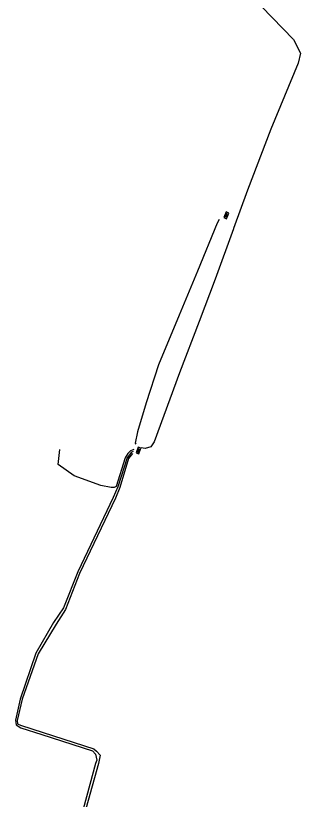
# Model space of a CAD drawing. Extents: x -599951 to -598963, y -1164095 to -1162939.
# Drawn here: x -599676.9 to -599641.7, y -1163997.9 to -1163901.1 of the extents above; entities that cross this region are included whole.
import ezdxf

# ---------------------------------------------------------------- set-up
doc = ezdxf.new("R2010")
doc.units = 0
for name, color, linetype in [('28', 7, 'Continuous'), ('Vrstva 42', 7, 'Continuous'), ('Vrstva 43', 7, 'Continuous')]:
    doc.layers.add(name, color=color, linetype=linetype)

# ---------------------------------------------------------------- blocks, each defined once
blk = doc.blocks.new('NN620')
at = {"layer": '28'}
for points in [[(0.752, 0.004), (-0.748, 0.004)], [(-0.748, 0.004), (-0.748, -0.746)], [(0.752, -0.746), (0.752, 0.004)], [(-0.748, -0.746), (0.752, -0.746)], [(0.368, -0.18), (-0.376, -0.18)], [(-0.376, -0.18), (-0.376, -0.558)], [(-0.376, -0.558), (0.368, -0.558)], [(0.321, -0.227), (-0.329, -0.227)], [(-0.329, -0.227), (-0.329, -0.51)], [(-0.329, -0.51), (0.321, -0.51)], [(0.274, -0.274), (-0.281, -0.274)], [(-0.281, -0.274), (-0.281, -0.463)], [(-0.281, -0.463), (0.274, -0.463)], [(0.227, -0.321), (-0.234, -0.321)], [(-0.234, -0.321), (-0.234, -0.416)], [(-0.234, -0.416), (0.227, -0.416)], [(-0.193, -0.369), (0.185, -0.369)], [(0.227, -0.416), (0.227, -0.321)], [(0.274, -0.463), (0.274, -0.274)], [(0.321, -0.51), (0.321, -0.227)], [(0.368, -0.558), (0.368, -0.18)]]:
    blk.add_lwpolyline(points, dxfattribs=at)

msp = doc.modelspace()

# ---------------------------------------------------------------- linework, layer by layer
at = {"layer": 'Vrstva 42'}
for points in [[(-599657.46, -1163892.16), (-599656.1, -1163893.22), (-599651.69, -1163895.3), (-599647.78, -1163898.5), (-599642.49, -1163903.99), (-599641.65, -1163905.69), (-599641.91, -1163906.94), (-599645.3, -1163915.07), (-599648.19, -1163922.61), (-599649.91, -1163927.36), (-599649.92, -1163927.39), (-599652.17, -1163933.62), (-599654.17, -1163938.84), (-599656.58, -1163945.18), (-599659.72, -1163953.72), (-599660.16, -1163954.34), (-599660.84, -1163954.51), (-599661.358, -1163954.448)], [(-599651.694, -1163926.249), (-599651.94, -1163926.69), (-599654.39, -1163932.6), (-599656.66, -1163938.05), (-599659.2, -1163944.19), (-599660.72, -1163948.88), (-599661.81, -1163952.46), (-599662.08, -1163953.87), (-599661.998, -1163954.009)], [(-599662.314, -1163954.903), (-599662.546, -1163954.986), (-599663.08, -1163955.668), (-599664.23, -1163959.27), (-599664.81, -1163960.58), (-599669.17, -1163969.76), (-599670.95, -1163974.2), (-599672.2, -1163976.02), (-599674.39, -1163979.82), (-599676.29, -1163985.48), (-599676.866, -1163988.108), (-599676.821, -1163988.686), (-599676.22, -1163989.05), (-599673.61, -1163989.85), (-599667.38, -1163991.9), (-599666.98, -1163992.29), (-599666.81, -1163993.02), (-599667, -1163993.46), (-599669.9, -1164004.29)], [(-599662.228, -1163954.661), (-599662.668, -1163954.817), (-599663, -1163955.13), (-599663.32, -1163955.67), (-599664.421, -1163959.209), (-599664.69, -1163959.34), (-599665.04, -1163959.33), (-599666.31, -1163959.12), (-599669.62, -1163957.91), (-599671.59, -1163956.52), (-599671.406, -1163954.645)], [(-599662.4, -1163955.145), (-599662.424, -1163955.154), (-599662.9, -1163955.762), (-599663.97, -1163959.35), (-599664.52, -1163960.66), (-599668.98, -1163969.98), (-599670.69, -1163974.43), (-599671.85, -1163976.24), (-599674.08, -1163979.88), (-599676.06, -1163985.51), (-599676.664, -1163988.122), (-599676.629, -1163988.564), (-599676.28, -1163988.73), (-599673.46, -1163989.62), (-599667.2, -1163991.65), (-599666.85, -1163991.93), (-599666.41, -1163992.41), (-599666.6, -1163993.43), (-599669.67, -1164004.37)]]:
    msp.add_lwpolyline(points, dxfattribs=at)

# ---------------------------------------------------------------- block references
at = {"layer": 'Vrstva 43', "xscale": 0.5000000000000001, "yscale": 0.5}
for p, rotation in [((-599650.642, -1163925.792), -113), ((-599661.5, -1163954.85), -109)]:
    msp.add_blockref('NN620', p, dxfattribs=dict(at, rotation=rotation))

doc.saveas('drawing.dxf')
